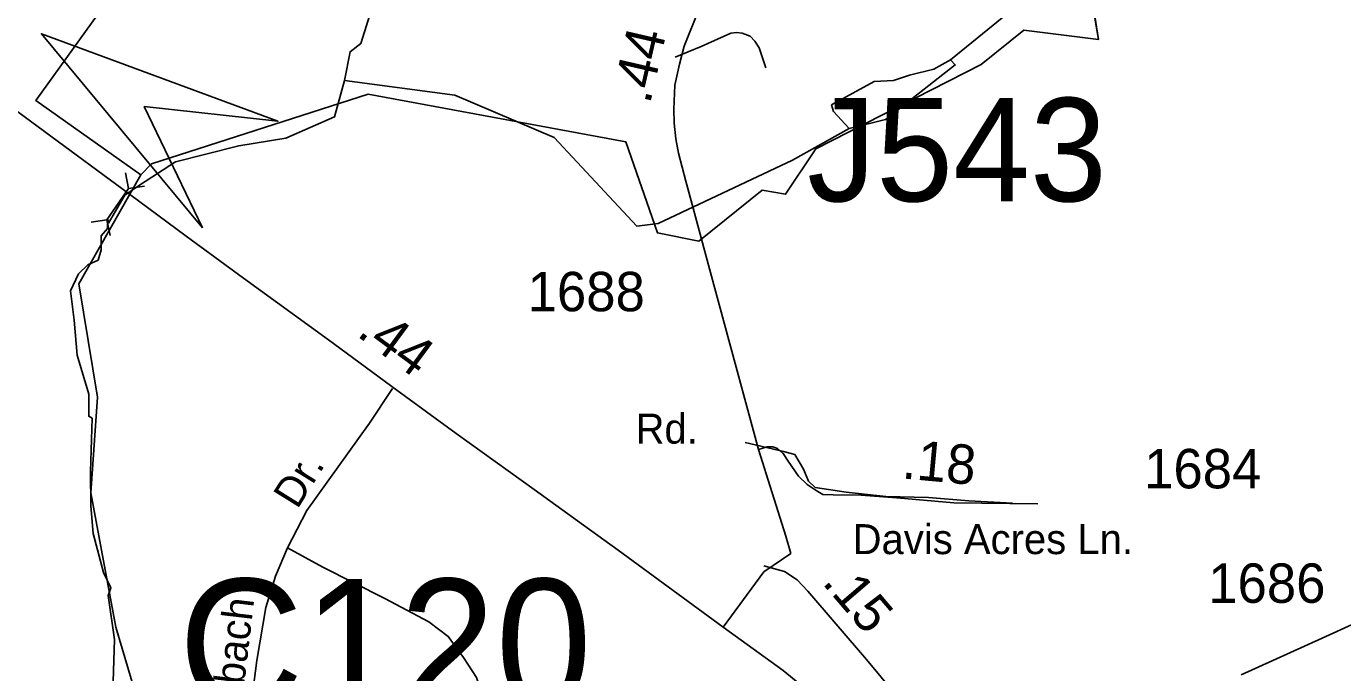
# Model space of a CAD drawing. Extents: x 1547597 to 1699558, y 810033 to 920809.
# Drawn here: x 1603201 to 1607378, y 882486 to 884535 of the extents above; entities that cross this region are included whole.
import ezdxf

# ---------------------------------------------------------------- set-up
doc = ezdxf.new("R2010")
doc.units = 0
for name, color, linetype in [('Exist Boundary Political City Limit New', 7, 'Continuous'), ('Exist Hydrographic Creek Single Shore', 7, 'Continuous'), ('Exist Hydrographic Misc Water Feature', 7, 'Continuous'), ('Exist Road Non-System Structure Non-Sys Other Number Label', 7, 'Continuous'), ('Exist Road Non-System Type 51', 7, 'Continuous'), ('Exist Road Non-System Type 51 Label', 7, 'Continuous'), ('Exist Road Primary NC Attributed', 7, 'Continuous'), ('Exist Road Primary NC Service Mileage Hundredths English Label', 7, 'Continuous'), ('Exist Road Secondary Mileage Hundredths English Label', 7, 'Continuous'), ('Exist Road Secondary Structure Culvert Attributed CELL', 7, 'Continuous'), ('Exist Road Secondary Structure Culvert CELL', 7, 'Continuous'), ('Exist Road Secondary Structure Culvert Number Label', 7, 'Continuous'), ('Exist Road Secondary Type 41 Attributed', 7, 'Continuous'), ('Exist Road Secondary Type 51 Attributed', 7, 'Continuous'), ('Exist Road Secondary Type 51 Label', 7, 'Continuous'), ('Exist Road Secondary Type 51 Number Label', 7, 'Continuous'), ('Map Preparation Boundary City Limit Buffer Line', 7, 'Continuous')]:
    doc.layers.add(name, color=color, linetype=linetype)

msp = doc.modelspace()

# ---------------------------------------------------------------- linework, layer by layer
at = {"layer": 'Exist Boundary Political City Limit New'}
for points in [[(1605115.9, 890658.5), (1604756.9, 889996), (1604595.9, 889864.7), (1604337.9, 889860.1), (1603917.9, 889583.1), (1603149.9, 888886.2), (1602565.9, 888274.3), (1602572.9, 888126.4), (1602670.9, 888032.5), (1603052.9, 887909.9), (1603585.8, 887193.2), (1603873.9, 886931.2), (1603979.8, 886748.5), (1604179.3, 886539.3), (1604318.4, 886412.8), (1604217.3, 886311.6), (1604103.5, 886210.4), (1604128.8, 885375.5), (1603951.8, 885350.2), (1603875.9, 884945.4), (1603623, 884844.2), (1603231.1, 884300.2), (1603564.5, 884063.9)], [(1603564.5, 884063.9), (1603598.1, 884099), (1604285.7, 884320.3), (1605103, 884169.1), (1605203.6, 883880.2), (1605334.8, 883854), (1605535.9, 884015.9), (1605610.3, 884002.8), (1605706.5, 884147.2), (1606231.2, 884414.2), (1606366.7, 884523.6), (1606602.9, 884493), (1606523.8, 884956.8), (1606414.7, 885690), (1606309.7, 886192), (1606515.7, 886248.2), (1606379.7, 886578.2), (1606965.8, 886788.3), (1607372.8, 887059.8)], [(1603564.5, 884063.9), (1603598.1, 884099), (1604285.7, 884320.3), (1605103, 884169.1), (1605203.6, 883880.2), (1605334.8, 883854), (1605535.9, 884015.9), (1605610.3, 884002.8), (1605706.5, 884147.2), (1606231.2, 884414.2), (1606366.7, 884523.6), (1606602.9, 884493), (1606414.7, 885690), (1606309.7, 886192), (1606515.7, 886248.2), (1606379.7, 886578.2), (1607195.6, 886882.5), (1607372.8, 887059.8)], [(1603485.5, 882630), (1603406.5, 883055.8), (1603427.3, 883359.1), (1603368.2, 883718.6), (1603564.5, 884063.9)], [(1603546.1, 882427.4), (1603485.5, 882630)]]:
    msp.add_lwpolyline(points, dxfattribs=at)
at = {"layer": 'Exist Hydrographic Creek Single Shore'}
for points in [[(1604210.6, 884363.4), (1604228.7, 884454.9), (1604262.7, 884480.5), (1604314.7, 884646.9), (1604389.6, 885278.9)], [(1604210.6, 884363.4), (1604560.6, 884316.8), (1604875.7, 884182.4), (1605138.7, 883901.4), (1605205.6, 883909.8), (1605632.7, 884111.3), (1605812, 884211.3), (1605927.4, 884239.6), (1606148.5, 884412.9), (1606133.2, 884429.3), (1606415.6, 884660), (1606740, 884822.4), (1606793.7, 884839.4), (1606963.6, 884914.6), (1607096.8, 884976.3)], [(1603341.9, 883696.1), (1603366.6, 883750.1), (1603396, 883778.8), (1603428.8, 883793.9), (1603438.4, 883826), (1603438.4, 883871.2), (1603458.9, 883893.8), (1603459.6, 883923.9), (1603461.9, 883910.6), (1603514.2, 883999.6), (1603560.8, 884032), (1603674.4, 884105.9), (1603875.5, 884156.8), (1604024.7, 884180.4), (1604179.1, 884248.5), (1604210.6, 884363.4)], [(1603476.6, 882457.8), (1603481.5, 882590.5), (1603461, 882730.8), (1603469.9, 882754.7), (1603445.9, 882803.3), (1603413.1, 882926.4), (1603405.6, 883014.7), (1603404.9, 883123.5), (1603410.3, 883292.4), (1603399.1, 883298.6), (1603399.4, 883368.4), (1603362.5, 883492.9), (1603352.9, 883603.7), (1603341.9, 883696.1)]]:
    msp.add_lwpolyline(points, dxfattribs=at)
at = {"layer": 'Exist Hydrographic Misc Water Feature'}
msp.add_lwpolyline([(1606133.2, 884429.3), (1606081, 884399.8), (1606003.7, 884380.2), (1605952.5, 884363.9), (1605891.5, 884360.6), (1605756.5, 884286.5), (1605761.9, 884264.7), (1605812, 884211.3)], dxfattribs=at)
at = {"layer": 'Exist Road Non-System Type 51'}
for points in [[(1605260.1, 884437.6), (1605342.3, 884471), (1605436.6, 884514.1), (1605454.8, 884515.3), (1605472.6, 884513.8), (1605498.4, 884503.6), (1605512.9, 884487.9), (1605526.1, 884467.4), (1605547.6, 884403.2)], [(1604029.8, 882881.1), (1604091.1, 882999.5), (1604290.4, 883276.4), (1604362.9, 883387.2)], [(1605482, 883215.4), (1605603.6, 883187.3), (1605639.6, 883177), (1605667, 883130.8), (1605682.9, 883092.6), (1605704.7, 883072.4), (1605802.4, 883057.6), (1605928.2, 883044.6), (1606064.1, 883041.5), (1606191.9, 883030.5), (1606329.8, 883023.3)], [(1603754.4, 881921.4), (1603810.5, 882013.3), (1603874.2, 882158.8), (1603904.9, 882311.9), (1603932.9, 882523.8), (1603961, 882692.2), (1603991.6, 882791.8), (1604029.8, 882881.1)], [(1604029.8, 882881.1), (1604142.1, 882819.8), (1604338.5, 882720.3), (1604478.8, 882646.3), (1604540, 882600.3), (1604588.5, 882534), (1604629.3, 882470.2), (1604647.1, 882416.6), (1604654.8, 882360.4), (1604657.4, 882299.2), (1604652.3, 882176.6)], [(1605541.6, 882824.6), (1605606.5, 882806.9), (1605647.6, 882780.3), (1605681.3, 882744.1), (1605867.1, 882526.8), (1606048.1, 882309.6)]]:
    msp.add_lwpolyline(points, dxfattribs=at)
at = {"layer": 'Exist Road Primary NC Attributed'}
for points in [[(1602822, 884519.1), (1602928.1, 884440.8), (1603084, 884329.6), (1603259.2, 884201.6), (1603528.7, 884002.6), (1603708.6, 883869.8), (1603890.6, 883736.4), (1604160.1, 883541.5), (1604377, 883381.4), (1604565.5, 883243.6), (1604812.1, 883066), (1604969.4, 882953.1), (1605079.6, 882873.8), (1605412.7, 882629.5)], [(1605412.7, 882629.5), (1605602.9, 882492.7), (1605655.4, 882449.4), (1605769.5, 882366.5), (1605851.7, 882306.9), (1606064.2, 882163.4), (1606243.9, 882058.9)]]:
    msp.add_lwpolyline(points, dxfattribs=at)
at = {"layer": 'Exist Road Secondary Structure Culvert Attributed CELL'}
msp.add_lwpolyline([(1603760.1, 883896.4), (1603249.2, 884512), (1603999.4, 884234.3), (1603575.6, 884280.8)], close=True, dxfattribs=at)
at = {"layer": 'Exist Road Secondary Structure Culvert CELL'}
for p, q in [((1603515.7, 884070.5), (1603526, 884020.8)), ((1603576.2, 884028.4), (1603526, 884020.8)), ((1603456.9, 883921.6), (1603526, 884020.8)), ((1603406.7, 883914), (1603456.9, 883921.6)), ((1603467.2, 883871.9), (1603456.9, 883921.6))]:
    msp.add_line(p, q, dxfattribs=at)
at = {"layer": 'Exist Road Secondary Type 41 Attributed'}
msp.add_lwpolyline([(1605524.6, 883192.8), (1605551.5, 883201.8), (1605569.5, 883201.8), (1605584.4, 883196.9), (1605602.9, 883181.1), (1605618.2, 883155.8), (1605651.6, 883108.5), (1605679.1, 883082.3), (1605707.2, 883063.4), (1605728.4, 883050.8), (1605760.9, 883049.4), (1605850.2, 883048.5), (1605963.5, 883040.4), (1606144.6, 883023.7), (1606410.2, 883020.6)], dxfattribs=at)
at = {"layer": 'Exist Road Secondary Type 51 Attributed'}
for points in [[(1605623.2, 885404.8), (1605615.3, 885318.8), (1605604.6, 885231.7), (1605584.8, 885154.7), (1605563.2, 885090.8), (1605535.2, 885020.6), (1605461.4, 884855.9), (1605424, 884773.8), (1605336.3, 884591), (1605288.2, 884472.8), (1605273.8, 884415), (1605258.5, 884348.8), (1605255.4, 884273), (1605256.5, 884228.3), (1605261.9, 884179), (1605270.9, 884133.2), (1605293.9, 884044.4), (1605317.1, 883958.9), (1605331.5, 883903.4), (1605358.7, 883805), (1605399.4, 883653.3), (1605524.6, 883192.8)], [(1607056, 882479.1), (1607312.6, 882595.4), (1607419.6, 882643.5), (1607644.2, 882743.5), (1607824.2, 882824.2), (1608038.2, 882919.2), (1608328.7, 883049.6), (1608527.1, 883137.5), (1608760.6, 883242.3), (1609061.8, 883377), (1609203.5, 883438.6), (1609324.3, 883493.2), (1609468.2, 883551.3), (1609587.2, 883592.4), (1609708.1, 883637), (1609801.6, 883666.1), (1609914.3, 883702.2), (1610033, 883735.5), (1610096.7, 883751.1), (1610166.9, 883771), (1610259, 883788.7), (1610474.1, 883832.6), (1610585.3, 883852.5), (1610834.1, 883889.3)], [(1605524.6, 883192.8), (1605611.6, 882918.7), (1605626.5, 882863.2), (1605541.5, 882805.6), (1605412.7, 882629.5)]]:
    msp.add_lwpolyline(points, dxfattribs=at)
at = {"layer": 'Map Preparation Boundary City Limit Buffer Line'}
for points in [[(1605115.9, 890658.5), (1604756.9, 889996), (1604595.9, 889864.7), (1604337.9, 889860.1), (1603917.9, 889583.1), (1603149.9, 888886.2), (1602565.9, 888274.3), (1602572.9, 888126.4), (1602670.9, 888032.5), (1603052.9, 887909.9), (1603585.8, 887193.2), (1603873.9, 886931.2), (1603979.8, 886748.5), (1604179.3, 886539.3), (1604318.4, 886412.8), (1604217.3, 886311.6), (1604103.5, 886210.4), (1604128.8, 885375.5), (1603951.8, 885350.2), (1603875.9, 884945.4), (1603623, 884844.2), (1603231.1, 884300.2), (1603564.5, 884063.9)], [(1603564.5, 884063.9), (1603598.1, 884099), (1604285.7, 884320.3), (1605103, 884169.1), (1605203.6, 883880.2), (1605334.8, 883854), (1605535.9, 884015.9), (1605610.3, 884002.8), (1605706.5, 884147.2), (1606231.2, 884414.2), (1606366.7, 884523.6), (1606602.9, 884493), (1606523.8, 884956.8), (1606414.7, 885690), (1606309.7, 886192), (1606515.7, 886248.2), (1606379.7, 886578.2), (1606965.8, 886788.3), (1607372.8, 887059.8)], [(1603564.5, 884063.9), (1603598.1, 884099), (1604285.7, 884320.3), (1605103, 884169.1), (1605203.6, 883880.2), (1605334.8, 883854), (1605535.9, 884015.9), (1605610.3, 884002.8), (1605706.5, 884147.2), (1606231.2, 884414.2), (1606366.7, 884523.6), (1606602.9, 884493), (1606414.7, 885690), (1606309.7, 886192), (1606515.7, 886248.2), (1606379.7, 886578.2), (1607195.6, 886882.5), (1607372.8, 887059.8)], [(1603485.5, 882630), (1603406.5, 883055.8), (1603427.3, 883359.1), (1603368.2, 883718.6), (1603564.5, 884063.9)], [(1603546.1, 882427.4), (1603485.5, 882630)]]:
    msp.add_lwpolyline(points, dxfattribs=at)

# ---------------------------------------------------------------- texts
at = {"layer": 'Exist Road Non-System Structure Non-Sys Other Number Label'}
msp.add_text('J543', height=328.08, dxfattribs=at).set_placement((1605678.3, 883980.2))
at = {"layer": 'Exist Road Non-System Type 51 Label'}
for s, rotation, p in [('Dr.', 58.0623, (1604061, 883001.4)), ('Leinbach', 83.2298, (1603863.9, 882205.9))]:
    msp.add_text(s, height=95, rotation=rotation, dxfattribs=at).set_placement(p)
at = {"layer": 'Exist Road Primary NC Service Mileage Hundredths English Label'}
msp.add_text('.44', height=125, rotation=323.5664, dxfattribs=at).set_placement((1604246.1, 883555.7))
at = {"layer": 'Exist Road Secondary Mileage Hundredths English Label'}
for s, height, rotation, p in [('.44', 125, 77.0054, (1605179.8, 884285.9)), ('.18', 125, 354.7348, (1605977.1, 883101.9)), ('.15', 120, 310.5317, (1605723.9, 882770))]:
    msp.add_text(s, height=height, rotation=rotation, dxfattribs=at).set_placement(p)
at = {"layer": 'Exist Road Secondary Structure Culvert Number Label'}
msp.add_text('C120', height=410.1, dxfattribs=at).set_placement((1603684.4, 882372.8))
at = {"layer": 'Exist Road Secondary Type 51 Label'}
for s, p in [('Rd.', (1605134.3, 883211.9)), ('Davis Acres Ln.', (1605823.1, 882861.5))]:
    msp.add_text(s, height=95, dxfattribs=at).set_placement(p)
at = {"layer": 'Exist Road Secondary Type 51 Number Label'}
for s, p in [('1688', (1604791.9, 883631.7)), ('1684', (1606748, 883070)), ('1686', (1606951.4, 882707))]:
    msp.add_text(s, height=125, dxfattribs=at).set_placement(p)

doc.saveas('drawing.dxf')
